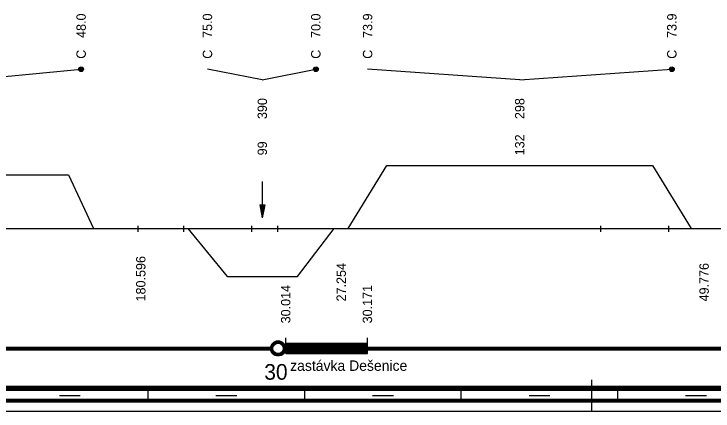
# Model space of a CAD drawing. Extents: x 2 to 10148, y 0 to 380.
# Drawn here: x 3249.3 to 3383.3, y 0 to 76.1 of the extents above; entities that cross this region are included whole.
import ezdxf

# ---------------------------------------------------------------- set-up
doc = ezdxf.new("R2010")
doc.units = 0
for name, color, linetype in [('KRIV1_CARA', 7, 'Continuous'), ('KRIV1_TEXT', 7, 'Continuous'), ('L_OBJEKTY_TEXT', 7, 'Continuous'), ('L_OBJEKTY_TVAR', 7, 'Continuous'), ('RAM', 7, 'Continuous'), ('REZERVA', 7, 'Continuous'), ('STAN_CARA', 7, 'Continuous'), ('STAN_TEXT', 7, 'Continuous')]:
    doc.layers.add(name, color=color, linetype=linetype)

msp = doc.modelspace()

# ---------------------------------------------------------------- linework, layer by layer
for p, q in [((3273.03, 35.51), (3273.03, 34.32)), ((3281.78, 35.51), (3281.78, 34.32)), ((3294.78, 35.51), (3294.78, 34.32)), ((3299.78, 35.51), (3299.78, 34.32)), ((3361.72, 35.51), (3361.72, 34.32)), ((3374.72, 35.51), (3374.72, 34.32))]:
    msp.add_line(p, q)
at = {"layer": 'KRIV1_CARA'}
for p, q in [((3313.36, 35), (3320.75, 47.07)), ((3320.75, 47.07), (3371.66, 47.07)), ((3371.66, 47.07), (3379.06, 35)), ((3221.49, 45.29), (3259.76, 45.29)), ((3259.76, 45.29), (3264.56, 35)), ((3155.54, 35), (4045.76, 35)), ((3282.62, 35), (3290.12, 25.77)), ((3303.64, 25.77), (3310.64, 35)), ((3290.12, 25.77), (3303.64, 25.77))]:
    msp.add_line(p, q, dxfattribs=at)
at = {"layer": 'KRIV1_TEXT'}
for p, q in [((3240.62, 63.5), (3262.16, 65.5)), ((3296.88, 63.5), (3286.37, 65.5)), ((3296.88, 63.5), (3307.14, 65.5)), ((3346.21, 63.5), (3317.06, 65.5)), ((3346.21, 63.5), (3375.36, 65.5)), ((3296.88, 44), (3296.88, 42.2)), ((3296.88, 42.2), (3296.88, 40)), ((3296.38, 39.5), (3296.88, 37)), ((3296.38, 39.5), (3297.38, 39.5)), ((3296.48, 39.5), (3296.88, 37.5)), ((3296.58, 39.5), (3296.88, 38)), ((3296.68, 39.5), (3296.88, 38.5)), ((3296.78, 39.5), (3296.88, 39)), ((3296.88, 40), (3296.88, 37)), ((3297.38, 39.5), (3296.88, 37)), ((3297.28, 39.5), (3296.88, 37.5)), ((3297.18, 39.5), (3296.88, 38)), ((3297.08, 39.5), (3296.88, 38.5)), ((3296.98, 39.5), (3296.88, 39)), ((3296.88, 39.5), (3296.88, 39.5)), ((3296.88, 39.5), (3296.88, 39.5))]:
    msp.add_line(p, q, dxfattribs=at)
for centre, radius in [((3262.16, 65.5), 0.45), ((3262.16, 65.5), 0.3), ((3262.16, 65.5), 0.15), ((3307.14, 65.5), 0.45), ((3307.14, 65.5), 0.3), ((3307.14, 65.5), 0.15), ((3375.36, 65.5), 0.45), ((3375.36, 65.5), 0.3), ((3375.36, 65.5), 0.15)]:
    msp.add_circle(centre, radius, dxfattribs=at)
at = {"layer": 'L_OBJEKTY_TVAR'}
for p, q in [((3301.36, 11), (3301.36, 14)), ((3317.02, 11), (3317.02, 14)), ((3301.36, 13), (3317.02, 13)), ((3301.36, 12.75), (3317.02, 12.75)), ((3301.36, 12.5), (3317.02, 12.5)), ((3301.36, 12.25), (3317.02, 12.25)), ((3301.36, 12), (3317.02, 12)), ((3301.36, 11.75), (3317.02, 11.75)), ((3301.36, 11.5), (3317.02, 11.5)), ((3301.36, 11.25), (3317.02, 11.25)), ((3301.36, 11), (3317.02, 11))]:
    msp.add_line(p, q, dxfattribs=at)
at = {"layer": 'RAM'}
for p, q in [((3360, 0), (3360, 6)), ((3155.54, 4.75), (4045.76, 4.75)), ((3155.54, 4.5), (4045.76, 4.5)), ((3155.54, 4.25), (4045.76, 4.25)), ((3155.54, 4), (4045.76, 4)), ((3258, 3), (3262, 3)), ((3275, 2), (3275, 4)), ((3288, 3), (3292, 3)), ((3305, 2), (3305, 4)), ((3318, 3), (3322, 3)), ((3335, 2), (3335, 4)), ((3348, 3), (3352, 3)), ((3365, 2), (3365, 4)), ((3378, 3), (3382, 3)), ((3155.54, 2.25), (4045.76, 2.25)), ((3155.54, 2), (4045.76, 2)), ((3155.54, 1.75), (4045.76, 1.75)), ((3155.54, 0), (4045.76, 0))]:
    msp.add_line(p, q, dxfattribs=at)
at = {"layer": 'REZERVA'}
for radius in [1.45, 1.4, 1.35, 1.3, 1.25, 1.2, 1.15, 1.1, 1.05, 1]:
    msp.add_circle((3299.91, 12), radius, dxfattribs=at)
at = {"layer": 'STAN_CARA'}
for p, q in [((3155.54, 12.25), (3298.41, 12.25)), ((3301.41, 12.25), (3798.41, 12.25)), ((3155.54, 12), (3298.41, 12)), ((3155.54, 12), (3298.41, 12)), ((3155.54, 11.75), (3298.41, 11.75)), ((3301.41, 12), (3798.41, 12)), ((3301.41, 12), (3798.41, 12)), ((3301.41, 11.75), (3798.41, 11.75))]:
    msp.add_line(p, q, dxfattribs=at)

# ---------------------------------------------------------------- texts
at = {"layer": 'KRIV1_TEXT'}
for s, p in [('48.0', (3263.06, 71.5)), ('75.0', (3287.27, 71.5)), ('70.0', (3308.03, 71.5)), ('73.9', (3317.96, 71.5)), ('73.9', (3376.26, 71.5)), ('C', (3263.06, 67.5)), ('C', (3287.27, 67.5)), ('C', (3308.03, 67.5)), ('C', (3317.96, 67.5)), ('C', (3376.26, 67.5)), ('390', (3297.78, 55.95)), ('298', (3347.11, 55.95)), ('132', (3347.11, 49)), ('99', (3297.78, 49)), ('180.596', (3274.49, 21)), ('27.254', (3312.9, 21)), ('49.776', (3382.44, 21))]:
    msp.add_text(s, height=1.8, rotation=90, dxfattribs=at).set_placement(p)
at = {"layer": 'L_OBJEKTY_TEXT'}
for s, p in [('30.014', (3302.26, 16.8)), ('30.171', (3317.92, 16.8))]:
    msp.add_text(s, height=1.8, rotation=90, dxfattribs=at).set_placement(p)
msp.add_text('zastávka Dešenice', height=2, dxfattribs=at).set_placement((3302.22, 7.7))
at = {"layer": 'STAN_TEXT'}
msp.add_text('30', height=3, dxfattribs=at).set_placement((3297.26, 6))

doc.saveas('drawing.dxf')
